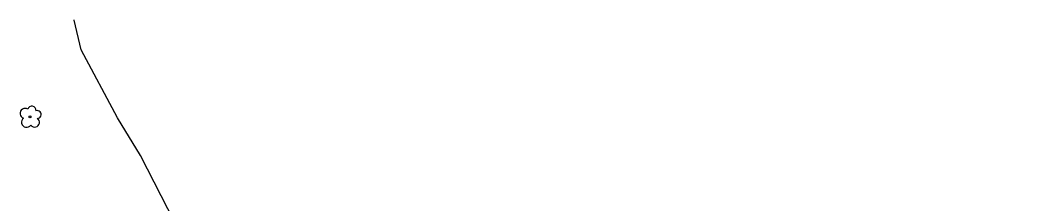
# Model space of a CAD drawing. Extents: x 2076109 to 2080761, y 592812 to 596750.
# Drawn here: x 2079990.8 to 2080247.7, y 593575.6 to 593622.9 of the extents above; entities that cross this region are included whole.
import ezdxf

# ---------------------------------------------------------------- set-up
doc = ezdxf.new("R2010")
doc.units = 0
doc.layers.add('RD_EX_VEG', color=7, linetype='Continuous')

msp = doc.modelspace()

# ---------------------------------------------------------------- linework, layer by layer
at = {"layer": 'RD_EX_VEG'}
for points in [[(2080015.74, 593597.76), (2080006.39, 593615.21), (2080004.65, 593622.83), (2080004.66, 593622.87)], [(2080015.74, 593597.76), (2080006.39, 593615.21), (2080004.65, 593622.83), (2080004.66, 593622.87)], [(2080247.68, 593371.56), (2080227.73, 593389.81), (2080213.63, 593399.22), (2080188.12, 593422.2), (2080171.34, 593438.57), (2080157.25, 593450.56), (2080143.98, 593452.78), (2080132.06, 593463.64), (2080114, 593468.88), (2080104.89, 593475.28), (2080106.2, 593484.71), (2080102.2, 593494.65), (2080096.44, 593505.56), (2080084.44, 593517.6), (2080066.35, 593531.39), (2080055.91, 593542.46), (2080042.12, 593554.57), (2080030.41, 593570.81), (2080021.61, 593588.05), (2080015.74, 593597.76)]]:
    msp.add_lwpolyline(points, dxfattribs=at)
msp.add_circle((2079993.3, 593597.99), 0.25, dxfattribs=at)
msp.add_circle((2079993.3, 593597.99), 0.25, dxfattribs=at)
for centre, radius, start, end in [((2079992.02, 593598.89), 1.26, 55.6193, 253.9015), ((2079992.02, 593598.89), 1.26, 55.6193, 253.9015), ((2079993.77, 593599.63), 1.08, 354.1438, 163.9235), ((2079993.77, 593599.63), 1.08, 354.1438, 163.9235), ((2079992.44, 593596.62), 1.32, 126.0502, 324.9265), ((2079992.44, 593596.62), 1.32, 126.0502, 324.9265), ((2079994.51, 593596.57), 1.22, 215.7342, 57.2722), ((2079994.51, 593596.57), 1.22, 215.7342, 57.2722), ((2079995.2, 593598.59), 0.995, 267.9301, 111.2143), ((2079995.2, 593598.59), 0.995, 267.9301, 111.2143)]:
    msp.add_arc(centre, radius, start, end, dxfattribs=at)

doc.saveas('drawing.dxf')
